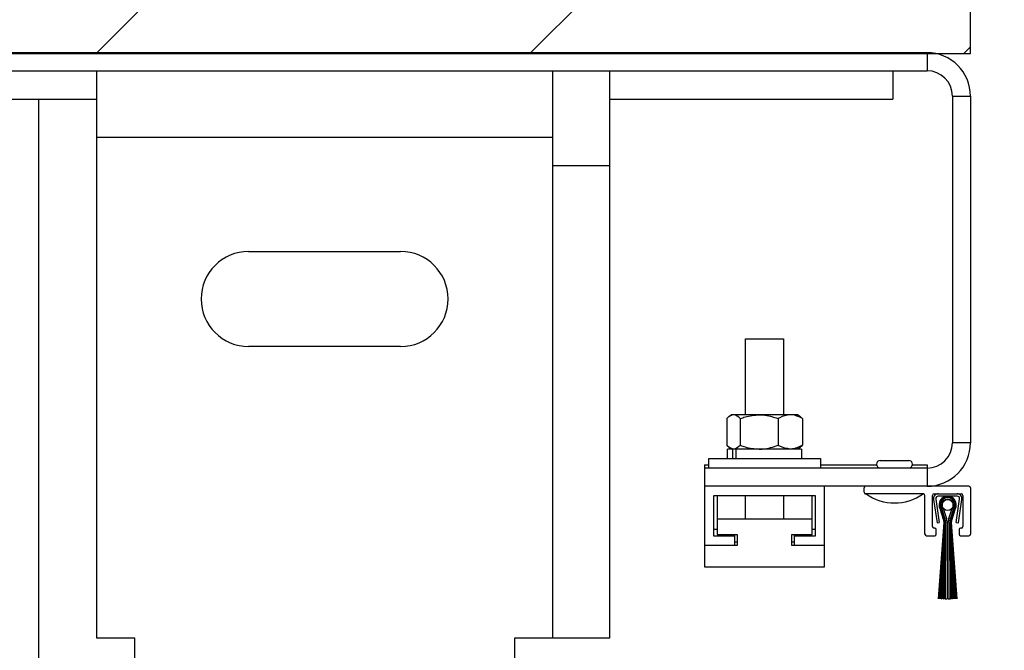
# Model space of a CAD drawing. Header units: inches. Extents: x 170 to 312, y 215 to 248.
# Tile 455 of 557: x 274.784 to 275.185, y 219.179 to 219.436. Entities that reach past the tile are written whole.
import ezdxf

# ---------------------------------------------------------------- set-up
doc = ezdxf.new("R2010")
doc.units = ezdxf.units.IN
doc.header["$LTSCALE"] = 0.25
doc.header["$MEASUREMENT"] = 0
doc.layers.add('DETAILS', color=4, linetype='Continuous')
doc.layers.add('STANDARD MOTOR RH', color=7, linetype='Continuous')

msp = doc.modelspace()

# ---------------------------------------------------------------- hatches: boundary and pattern name
at = {"layer": 'STANDARD MOTOR RH'}
h = msp.add_hatch(dxfattribs=at)
h.set_pattern_fill('ANSI31', color=256, style=0)
h.set_pattern_definition([(45, (98.72750693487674, -31.61864431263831), (-0.08838834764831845, 0.08838834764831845), [])])
h.paths.add_polyline_path([(275.1715131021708, 219.937980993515), (274.4840131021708, 219.937980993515), (274.4840131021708, 219.7007794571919), (274.4199089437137, 219.7007794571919), (274.5619797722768, 219.6538754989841), (274.4840131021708, 219.6538754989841), (274.4840131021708, 219.422355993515), (275.1715131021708, 219.422355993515), (275.1715131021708, 219.5848575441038)])

# ---------------------------------------------------------------- linework, layer by layer
at = {"layer": 'DETAILS'}
msp.add_ellipse((274.9027318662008, 219.2014974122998), major_axis=(0.4425035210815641, -0.003049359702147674), ratio=0.919728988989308, dxfattribs=at)
at = {"layer": 'STANDARD MOTOR RH'}
for p, q in [((275.1715131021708, 219.422355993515), (275.1715131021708, 219.937980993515)), ((274.4840131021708, 219.422355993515), (275.1715131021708, 219.422355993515)), ((275.1537995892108, 219.4226979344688), (274.6717876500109, 219.4226979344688)), ((275.1537995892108, 219.4226979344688), (275.1537995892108, 219.4153276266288)), ((274.7011140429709, 219.4153276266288), (275.1537995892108, 219.4153276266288)), ((274.8153847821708, 219.1843087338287), (274.8153847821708, 219.4153276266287)), ((275.0011908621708, 219.4153276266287), (275.0011908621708, 219.1843087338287)), ((275.0244166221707, 219.4153276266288), (275.0244166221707, 219.1843087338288)), ((275.1398021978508, 219.4153276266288), (275.1398021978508, 219.4037147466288)), ((274.7178675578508, 219.4037147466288), (274.8153847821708, 219.4037147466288)), ((274.7917874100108, 218.9829568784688), (274.7917874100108, 219.4037147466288)), ((275.0244166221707, 219.4037147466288), (275.1398021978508, 219.4037147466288)), ((275.1641427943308, 219.4049844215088), (275.1715131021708, 219.4049844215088)), ((275.1641427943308, 219.4049844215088), (275.1641427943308, 219.2638956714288)), ((275.1715131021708, 219.4049844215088), (275.1715131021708, 219.2638956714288)), ((274.8153847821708, 219.3882309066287), (275.0011908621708, 219.3882309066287)), ((275.0244166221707, 219.3766180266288), (275.0011908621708, 219.3766180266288)), ((274.8773201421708, 219.3417793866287), (274.9392555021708, 219.3417793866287)), ((274.9392555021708, 219.3030697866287), (274.8773201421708, 219.3030697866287)), ((275.0798487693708, 219.2752917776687), (275.0798487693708, 219.3062594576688)), ((275.0798487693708, 219.3062594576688), (275.0953326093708, 219.3062594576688)), ((275.0953326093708, 219.3062594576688), (275.0953326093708, 219.2752917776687)), ((275.0729917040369, 219.2745156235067), (275.0740423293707, 219.2752917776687)), ((275.1011390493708, 219.2752917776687), (275.0740423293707, 219.2752917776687)), ((275.1011390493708, 219.2752917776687), (275.1021896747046, 219.2745156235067)), ((275.0721468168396, 219.2737433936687), (275.0721468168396, 219.2628427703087)), ((275.0777070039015, 219.2737433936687), (275.0777070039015, 219.2628427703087)), ((275.0931508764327, 219.2737433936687), (275.0931508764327, 219.2628427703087)), ((275.1030345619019, 219.2737433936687), (275.1030345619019, 219.2628427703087)), ((275.1715131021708, 219.2638956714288), (275.1641427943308, 219.2638956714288)), ((275.0725094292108, 219.2574543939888), (275.0725094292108, 219.2612943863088)), ((275.0758766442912, 219.2612943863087), (275.0725094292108, 219.2612943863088)), ((275.0740423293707, 219.2612943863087), (275.0729917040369, 219.2620705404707)), ((275.0736664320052, 219.2612943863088), (275.0736664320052, 219.2615720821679)), ((275.0745512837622, 219.2612943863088), (275.0745512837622, 219.2574543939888)), ((275.0758972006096, 219.2612943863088), (275.0758972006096, 219.2574543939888)), ((275.1026719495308, 219.2612943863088), (275.0758972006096, 219.2612943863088)), ((275.1021896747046, 219.2620705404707), (275.1011390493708, 219.2612943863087)), ((275.1015149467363, 219.2612943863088), (275.1015149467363, 219.2615720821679)), ((275.1026719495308, 219.2612943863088), (275.1026719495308, 219.2574543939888)), ((275.0631262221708, 219.2549381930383), (275.0631262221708, 219.2133564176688)), ((275.0631262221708, 219.2549381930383), (275.0648604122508, 219.2549381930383)), ((275.0648604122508, 219.2535524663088), (275.0648604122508, 219.2574543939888)), ((275.0648604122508, 219.2574543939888), (275.1103209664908, 219.2574543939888)), ((275.1103209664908, 219.2574543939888), (275.1103209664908, 219.2535524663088)), ((275.1103209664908, 219.2549381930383), (275.133206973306, 219.2549381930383)), ((275.1347389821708, 219.2567111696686), (275.1463518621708, 219.2567111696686)), ((275.1478838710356, 219.2549381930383), (275.1537995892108, 219.2549381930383)), ((275.1537995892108, 219.2549381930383), (275.1537995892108, 219.2461821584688)), ((275.1537995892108, 219.2535524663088), (275.0631262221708, 219.2535524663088)), ((275.1347389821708, 219.2535524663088), (275.1347389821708, 219.2536144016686)), ((275.1347389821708, 219.2536144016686), (275.1463518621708, 219.2536144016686)), ((275.1463518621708, 219.2536144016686), (275.1463518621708, 219.2535524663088)), ((275.1708937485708, 219.2461821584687), (275.0631262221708, 219.2461821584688)), ((275.0669662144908, 219.2258673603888), (275.0669662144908, 219.2423421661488)), ((275.0669662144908, 219.2423421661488), (275.1082151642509, 219.2423421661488)), ((275.0682358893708, 219.2423421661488), (275.0682358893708, 219.2265486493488)), ((275.0798487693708, 219.2327421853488), (275.0798487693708, 219.2423421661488)), ((275.0953326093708, 219.2423421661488), (275.0953326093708, 219.2327421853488)), ((275.1069454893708, 219.2265486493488), (275.1069454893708, 219.2423421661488)), ((275.1082151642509, 219.2423421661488), (275.1082151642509, 219.2258673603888)), ((275.1120551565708, 219.2133564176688), (275.1120551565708, 219.2461821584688)), ((275.1281583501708, 219.2437047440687), (275.1281583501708, 219.2455628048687)), ((275.1523131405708, 219.2430853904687), (275.1287777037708, 219.2430853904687)), ((275.1529324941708, 219.2266725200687), (275.1529324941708, 219.2424660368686)), ((275.1560292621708, 219.2297692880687), (275.1560292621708, 219.2424660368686)), ((275.1566486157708, 219.2430853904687), (275.1677969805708, 219.2430853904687)), ((275.1684163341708, 219.2424660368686), (275.1684163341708, 219.2297692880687)), ((275.1715131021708, 219.2455628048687), (275.1715131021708, 219.2266725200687)), ((275.1564385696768, 219.2408395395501), (275.1578873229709, 219.2313176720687)), ((275.1573570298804, 219.2409792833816), (275.1588057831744, 219.2314574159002)), ((275.1660770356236, 219.2421563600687), (275.158368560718, 219.2421563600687)), ((275.1656398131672, 219.2314574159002), (275.1670885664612, 219.2409792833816)), ((275.1665582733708, 219.2313176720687), (275.1680070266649, 219.2408395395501)), ((275.160572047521, 219.2326119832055), (275.1592909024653, 219.2365796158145)), ((275.1593471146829, 219.2366070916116), (275.1606309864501, 219.2326310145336)), ((275.1606899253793, 219.2326500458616), (275.1594033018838, 219.2366346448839)), ((275.1594594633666, 219.2366622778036), (275.1607488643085, 219.2326690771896)), ((275.1608078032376, 219.2326881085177), (275.1595155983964, 219.2366899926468)), ((275.1595717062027, 219.2367177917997), (275.1608667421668, 219.2327071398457)), ((275.1609256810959, 219.2327261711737), (275.1596277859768, 219.2367456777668)), ((275.159683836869, 219.2367736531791), (275.1609846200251, 219.2327452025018)), ((275.1610435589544, 219.2327642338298), (275.1597398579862, 219.2368017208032)), ((275.1597958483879, 219.2368298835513), (275.1611024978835, 219.2327832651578)), ((275.1611614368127, 219.2328022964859), (275.1598518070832, 219.2368581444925)), ((275.1604093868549, 219.237146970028), (275.1617508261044, 219.2329926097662)), ((275.1626638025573, 219.2329926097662), (275.1640052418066, 219.237146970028)), ((275.1645628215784, 219.2368581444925), (275.163253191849, 219.2328022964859)), ((275.1633121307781, 219.2327832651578), (275.1646187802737, 219.2368298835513)), ((275.1646747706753, 219.2368017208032), (275.1633710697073, 219.2327642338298)), ((275.1634300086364, 219.2327452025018), (275.1647307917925, 219.2367736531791)), ((275.1647868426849, 219.2367456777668), (275.1634889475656, 219.2327261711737)), ((275.1635478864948, 219.2327071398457), (275.1648429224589, 219.2367177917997)), ((275.1648990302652, 219.2366899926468), (275.1636068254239, 219.2326881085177)), ((275.1636657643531, 219.2326690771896), (275.1649551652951, 219.2366622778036)), ((275.1650113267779, 219.2366346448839), (275.1637247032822, 219.2326500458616)), ((275.1637836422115, 219.2326310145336), (275.1650675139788, 219.2366070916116)), ((275.1651237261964, 219.2365796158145), (275.1638425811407, 219.2326119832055)), ((275.1069454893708, 219.2327421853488), (275.0682358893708, 219.2327421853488)), ((275.1578873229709, 219.2313176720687), (275.1588057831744, 219.2314574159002)), ((275.1584394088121, 219.2003499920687), (275.1607518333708, 219.2314701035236)), ((275.1608137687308, 219.2314701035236), (275.1585160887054, 219.2003499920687)), ((275.1591045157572, 219.2003499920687), (275.1608757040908, 219.2314701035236)), ((275.1609376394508, 219.2314701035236), (275.1591809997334, 219.2003499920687)), ((275.1597644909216, 219.2003499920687), (275.1609995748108, 219.2314701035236)), ((275.1610615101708, 219.2314701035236), (275.1598408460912, 219.2003499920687)), ((275.1604213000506, 219.2003499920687), (275.1611234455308, 219.2314701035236)), ((275.1611853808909, 219.2314701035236), (275.1604971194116, 219.2003499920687)), ((275.1610751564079, 219.2003499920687), (275.1612473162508, 219.2314701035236)), ((275.1613092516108, 219.2314701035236), (275.1611513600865, 219.2003499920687)), ((275.1613711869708, 219.2003499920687), (275.1613711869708, 219.2314701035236)), ((275.1619905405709, 219.2314701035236), (275.1619905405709, 219.2003499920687)), ((275.1624240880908, 219.2003499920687), (275.1624240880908, 219.2314701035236)), ((275.1630434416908, 219.2314701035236), (275.1630434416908, 219.2003499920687)), ((275.1632632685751, 219.2003499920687), (275.1631053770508, 219.2314701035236)), ((275.1631673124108, 219.2314701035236), (275.1633394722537, 219.2003499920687)), ((275.1639175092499, 219.2003499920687), (275.1632292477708, 219.2314701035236)), ((275.1632911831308, 219.2314701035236), (275.1639933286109, 219.2003499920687)), ((275.1645737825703, 219.2003499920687), (275.1633531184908, 219.2314701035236)), ((275.1634150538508, 219.2314701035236), (275.16465013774, 219.2003499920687)), ((275.1652336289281, 219.2003499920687), (275.1634769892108, 219.2314701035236)), ((275.1635389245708, 219.2314701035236), (275.1653101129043, 219.2003499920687)), ((275.1658985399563, 219.2003499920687), (275.1636008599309, 219.2314701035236)), ((275.1636627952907, 219.2314701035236), (275.1659752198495, 219.2003499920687)), ((275.1656398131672, 219.2314574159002), (275.1665582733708, 219.2313176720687)), ((275.0682358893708, 219.2285890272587), (275.0669662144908, 219.2285890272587)), ((275.0682358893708, 219.2265486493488), (275.0764423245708, 219.2265486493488)), ((275.0755132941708, 219.2220273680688), (275.0755132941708, 219.2265486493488)), ((275.0764423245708, 219.2265486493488), (275.0764423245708, 219.2220273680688)), ((275.0987390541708, 219.2265486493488), (275.1069454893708, 219.2265486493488)), ((275.0987390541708, 219.2220273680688), (275.0987390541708, 219.2265486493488)), ((275.0996680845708, 219.2265486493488), (275.0996680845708, 219.2220273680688)), ((275.1082151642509, 219.2285890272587), (275.1069454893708, 219.2285890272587)), ((275.1569582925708, 219.2291499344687), (275.1566486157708, 219.2291499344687)), ((275.1575776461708, 219.2266725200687), (275.1575776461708, 219.2285305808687)), ((275.1668679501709, 219.2285305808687), (275.1668679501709, 219.2266725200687)), ((275.1677969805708, 219.2291499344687), (275.1674873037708, 219.2291499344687)), ((275.0755132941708, 219.2258673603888), (275.0669662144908, 219.2258673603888)), ((275.0764423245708, 219.2234628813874), (275.0755132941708, 219.2234628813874)), ((275.0996680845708, 219.2234628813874), (275.0987390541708, 219.2234628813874)), ((275.1082151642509, 219.2258673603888), (275.0996680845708, 219.2258673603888)), ((275.1535518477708, 219.2260531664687), (275.1569582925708, 219.2260531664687)), ((275.1674873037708, 219.2260531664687), (275.1708937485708, 219.2260531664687)), ((275.0764423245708, 219.2220273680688), (275.0631262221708, 219.2220273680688)), ((275.1120551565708, 219.2220273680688), (275.0987390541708, 219.2220273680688)), ((275.0631262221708, 219.2133564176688), (275.1120551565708, 219.2133564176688)), ((275.1584394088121, 219.2003499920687), (275.1585160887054, 219.2003499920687)), ((275.1591045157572, 219.2003499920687), (275.1591809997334, 219.2003499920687)), ((275.1597644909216, 219.2003499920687), (275.1598408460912, 219.2003499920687)), ((275.1604213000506, 219.2003499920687), (275.1604971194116, 219.2003499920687)), ((275.1610751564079, 219.2003499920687), (275.1611513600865, 219.2003499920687)), ((275.1613711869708, 219.2003499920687), (275.1619905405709, 219.2003499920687)), ((275.1624240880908, 219.2003499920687), (275.1630434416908, 219.2003499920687)), ((275.1632632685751, 219.2003499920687), (275.1633394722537, 219.2003499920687)), ((275.1639175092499, 219.2003499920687), (275.1639933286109, 219.2003499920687)), ((275.1645737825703, 219.2003499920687), (275.16465013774, 219.2003499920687)), ((275.1652336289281, 219.2003499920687), (275.1653101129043, 219.2003499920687)), ((275.1658985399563, 219.2003499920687), (275.1659752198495, 219.2003499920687)), ((274.8308686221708, 219.1843087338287), (274.8153847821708, 219.1843087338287)), ((274.8308686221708, 219.1533410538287), (274.8308686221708, 219.1843087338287)), ((274.9857070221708, 219.1843087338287), (274.9857070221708, 219.1533410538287)), ((275.0244166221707, 219.1843087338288), (274.9857070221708, 219.1843087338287))]:
    msp.add_line(p, q, dxfattribs=at)
msp.add_circle((275.1622073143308, 219.2385563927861), 0.002255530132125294, dxfattribs=at)
for centre, radius, start, end in [((275.1537995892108, 219.4049844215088), 0.01771351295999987, 0, 89.9999999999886), ((275.1537995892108, 219.4049844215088), 0.01034320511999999, 0, 90), ((274.8773201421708, 219.3224245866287), 0.01935480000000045, 90, 270), ((274.9392555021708, 219.3224245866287), 0.01935480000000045, 270, 90), ((275.1537995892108, 219.2638956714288), 0.01771351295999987, 270, 0), ((275.1537995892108, 219.2638956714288), 0.01034320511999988, 270, 0), ((275.1347389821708, 219.2551627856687), 0.001548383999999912, 90, 270), ((275.1463518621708, 219.2551627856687), 0.001548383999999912, 270, 90), ((275.1287777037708, 219.2455628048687), 0.0006193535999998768, 90, 180), ((275.1287777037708, 219.2437047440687), 0.000619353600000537, 180, 270), ((275.1405454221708, 219.2593724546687), 0.02000318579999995, 234.5106567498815, 305.4893432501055), ((275.1523131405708, 219.2424660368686), 0.0006193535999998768, 0, 90), ((275.1566486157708, 219.2424660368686), 0.0006193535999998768, 90, 180), ((275.158368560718, 219.2411331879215), 0.001952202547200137, 90, 188.6512094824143), ((275.1660770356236, 219.2411331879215), 0.001952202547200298, 351.348790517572, 90), ((275.1677969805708, 219.2424660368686), 0.0006193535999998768, 0, 90), ((275.1708937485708, 219.2455628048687), 0.0006193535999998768, 0, 90), ((275.158368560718, 219.2411331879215), 0.001023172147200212, 90, 188.6512094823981), ((275.1622073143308, 219.2385563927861), 0.003523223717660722, 325.870136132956, 214.129863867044), ((275.1622073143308, 219.2385563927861), 0.003461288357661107, 325.724542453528, 214.2754575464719), ((275.1622073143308, 219.2385563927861), 0.003399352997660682, 325.5749599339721, 214.4250400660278), ((275.1622073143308, 219.2385563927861), 0.003337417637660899, 325.421203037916, 214.5787969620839), ((275.1622073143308, 219.2385563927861), 0.003275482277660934, 325.2630739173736, 214.7369260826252), ((275.1622073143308, 219.2385563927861), 0.003213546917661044, 325.1003613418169, 214.8996386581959), ((275.1622073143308, 219.2385563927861), 0.00315161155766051, 324.9328395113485, 215.0671604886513), ((275.1622073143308, 219.2385563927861), 0.003089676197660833, 324.7602667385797, 215.2397332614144), ((275.1622073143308, 219.2385563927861), 0.00302774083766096, 324.5823839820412, 215.4176160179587), ((275.1622073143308, 219.2385563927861), 0.002965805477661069, 324.3989132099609, 215.6010867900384), ((275.1622073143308, 219.2385563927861), 0.002903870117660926, 324.209555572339, 215.7904444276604), ((275.1622073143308, 219.2385563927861), 0.002284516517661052, 321.9065615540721, 218.0934384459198), ((275.1660770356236, 219.2411331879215), 0.001023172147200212, 351.3487905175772, 90), ((275.1570357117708, 219.2314701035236), 0.003716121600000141, 0, 17.89522221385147), ((275.1570357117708, 219.2314701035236), 0.003778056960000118, 0, 17.89522221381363), ((275.1570357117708, 219.2314701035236), 0.003839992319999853, 0, 17.89522221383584), ((275.1570357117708, 219.2314701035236), 0.003901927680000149, 0, 17.89522221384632), ((275.1570357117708, 219.2314701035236), 0.003963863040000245, 0, 17.89522221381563), ((275.1570357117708, 219.2314701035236), 0.00402579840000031, 0, 17.89522221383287), ((275.1570357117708, 219.2314701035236), 0.004087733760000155, 0, 17.89522221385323), ((275.1570357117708, 219.2314701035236), 0.004149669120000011, 0, 17.89522221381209), ((275.1570357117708, 219.2314701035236), 0.004211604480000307, 0, 17.89522221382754), ((275.1570357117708, 219.2314701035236), 0.004273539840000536, 0, 17.89522221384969), ((275.1570357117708, 219.2314701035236), 0.004335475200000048, 0, 17.89522221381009), ((275.1570357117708, 219.2314701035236), 0.004954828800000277, 0, 17.8952222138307), ((275.1673789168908, 219.2314701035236), 0.00495482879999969, 162.1047777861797, 180), ((275.1673789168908, 219.2314701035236), 0.004335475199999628, 162.1047777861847, 180), ((275.1673789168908, 219.2314701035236), 0.004273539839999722, 162.1047777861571, 180), ((275.1673789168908, 219.2314701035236), 0.004211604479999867, 162.1047777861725, 180), ((275.1673789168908, 219.2314701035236), 0.004149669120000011, 162.1047777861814, 180), ((275.1673789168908, 219.2314701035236), 0.004087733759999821, 162.1047777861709, 180), ((275.1673789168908, 219.2314701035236), 0.004025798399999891, 162.1047777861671, 180), ((275.1673789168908, 219.2314701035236), 0.003963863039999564, 162.1047777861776, 180), ((275.1673789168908, 219.2314701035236), 0.003901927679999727, 162.1047777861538, 180), ((275.1673789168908, 219.2314701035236), 0.003839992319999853, 162.1047777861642, 180), ((275.1673789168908, 219.2314701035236), 0.003778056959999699, 162.1047777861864, 180), ((275.1673789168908, 219.2314701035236), 0.003716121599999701, 162.1047777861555, 180), ((275.1535518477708, 219.2266725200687), 0.0006193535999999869, 180, 270), ((275.1566486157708, 219.2297692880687), 0.0006193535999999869, 180, 270), ((275.1569582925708, 219.2285305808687), 0.0006193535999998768, 0, 90), ((275.1569582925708, 219.2266725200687), 0.0006193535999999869, 270, 0), ((275.1674873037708, 219.2285305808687), 0.0006193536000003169, 90, 180), ((275.1674873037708, 219.2266725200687), 0.0006193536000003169, 180, 270), ((275.1677969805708, 219.2297692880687), 0.0006193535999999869, 270, 0), ((275.1708937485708, 219.2266725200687), 0.0006193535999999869, 270, 0)]:
    msp.add_arc(centre, radius, start, end, dxfattribs=at)
for points, knots in [([(275.0749269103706, 219.2752917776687), (275.074099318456, 219.2750487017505), (275.0731504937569, 219.2747700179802), (275.0722605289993, 219.2738597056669), (275.0721468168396, 219.2737433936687)], [0, 0, 0, 0, 0.8722284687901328, 1, 1, 1, 1]), ([(275.0777070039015, 219.2737433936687), (275.0768534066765, 219.2744790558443), (275.0759375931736, 219.2752683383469), (275.0749912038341, 219.2752902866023), (275.0749269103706, 219.2752917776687)], [0, 0, 0, 0, 0.932064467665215, 1, 1, 1, 1]), ([(275.0777070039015, 219.2737433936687), (275.0783579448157, 219.2739784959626), (275.0808415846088, 219.2748755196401), (275.0834811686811, 219.2751150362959), (275.085428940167, 219.2752917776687)], [0, 0, 0, 0, 0.262091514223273, 1, 1, 1, 1]), ([(275.085428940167, 219.2752917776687), (275.0859287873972, 219.2752799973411), (275.0885642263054, 219.2752178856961), (275.0910978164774, 219.274403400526), (275.0931508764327, 219.2737433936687)], [0, 0, 0, 0, 0.1896637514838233, 0.9999999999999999, 0.9999999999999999, 0.9999999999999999, 0.9999999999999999]), ([(275.0980927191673, 219.2752917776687), (275.0966216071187, 219.2750487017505), (275.0949349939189, 219.2747700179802), (275.0933530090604, 219.2738597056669), (275.0931508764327, 219.2737433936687)], [0, 0, 0, 0, 0.8722284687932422, 1, 1, 1, 1]), ([(275.1030345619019, 219.2737433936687), (275.1015172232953, 219.2744790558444), (275.0998892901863, 219.2752683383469), (275.0982070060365, 219.2752902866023), (275.0980927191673, 219.2752917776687)], [0, 0, 0, 0, 0.9320644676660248, 1, 1, 1, 1]), ([(275.1020901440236, 219.2743808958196), (275.1022935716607, 219.2743097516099), (275.1026176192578, 219.2741964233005), (275.1029214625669, 219.2738662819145), (275.1030345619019, 219.2737433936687)], [0, 0, 0, 0, 0.6277708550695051, 1, 1, 1, 1]), ([(275.0749269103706, 219.2612943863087), (275.074099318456, 219.261537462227), (275.0731504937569, 219.2618161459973), (275.0722605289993, 219.2627264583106), (275.0721468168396, 219.2628427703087)], [0, 0, 0, 0, 0.872228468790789, 0.9999999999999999, 0.9999999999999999, 0.9999999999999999, 0.9999999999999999]), ([(275.0777070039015, 219.2628427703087), (275.0768534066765, 219.2621071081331), (275.0759375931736, 219.2613178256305), (275.0749912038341, 219.2612958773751), (275.0749269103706, 219.2612943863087)], [0, 0, 0, 0, 0.9320644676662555, 1, 1, 1, 1]), ([(275.0777070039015, 219.2628427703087), (275.0783579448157, 219.2626076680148), (275.0808415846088, 219.2617106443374), (275.0834811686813, 219.2614711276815), (275.085428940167, 219.2612943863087)], [0, 0, 0, 0, 0.2620915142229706, 0.9999999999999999, 0.9999999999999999, 0.9999999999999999, 0.9999999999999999]), ([(275.085428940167, 219.2612943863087), (275.0859287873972, 219.2613061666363), (275.0885642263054, 219.2613682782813), (275.0910978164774, 219.2621827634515), (275.0931508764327, 219.2628427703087)], [0, 0, 0, 0, 0.1896637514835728, 1, 1, 1, 1]), ([(275.0980927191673, 219.2612943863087), (275.0966216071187, 219.261537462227), (275.0949349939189, 219.2618161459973), (275.0933530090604, 219.2627264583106), (275.0931508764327, 219.2628427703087)], [0, 0, 0, 0, 0.8722284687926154, 0.9999999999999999, 0.9999999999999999, 0.9999999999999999, 0.9999999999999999]), ([(275.1030345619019, 219.2628427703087), (275.1015172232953, 219.2621071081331), (275.0998892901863, 219.2613178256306), (275.0982070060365, 219.2612958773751), (275.0980927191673, 219.2612943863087)], [0, 0, 0, 0, 0.9320644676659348, 1, 1, 1, 1]), ([(275.1020901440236, 219.2622052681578), (275.1022935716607, 219.2622764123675), (275.1026176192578, 219.262389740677), (275.1029214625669, 219.2627198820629), (275.1030345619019, 219.2628427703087)], [0, 0, 0, 0, 0.6277708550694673, 1, 1, 1, 1])]:
    msp.add_open_spline(points, degree=3, knots=knots, dxfattribs=at)

doc.saveas('drawing.dxf')
